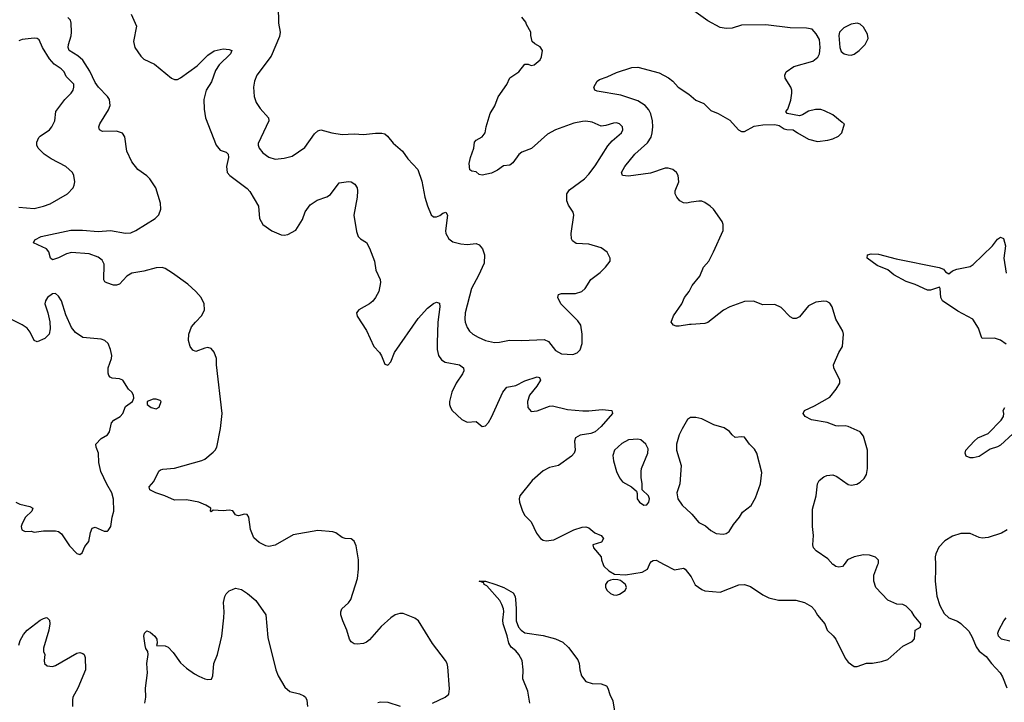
# Model space of a CAD drawing. Header units: inches. Extents: x 1384664 to 1536621, y 460766 to 646467.
# Tile 432 of 488: x 1475595 to 1482055, y 589097 to 593573. Entities that reach past the tile are written whole.
import ezdxf

# ---------------------------------------------------------------- set-up
doc = ezdxf.new("R2010")
doc.units = ezdxf.units.IN
doc.header["$MEASUREMENT"] = 0
for name, color, linetype in [('B4578', 7, 'Continuous'), ('B4579', 7, 'Continuous'), ('B4588', 7, 'Continuous'), ('B4589', 7, 'Continuous')]:
    doc.layers.add(name, color=color, linetype=linetype)

msp = doc.modelspace()

# ---------------------------------------------------------------- linework, layer by layer
at = {"layer": 'B4578', "color": 5}
for points, elevation in [([(1478303.7, 589090), (1478386.6, 589130), (1478409.7, 589150.3), (1478415.2, 589184.8), (1478403.7, 589330), (1478398.4, 589350), (1478389.5, 589370), (1478302.7, 589482.7), (1478211.3, 589630), (1478188, 589648), (1478110, 589679.3), (1478090, 589678.8), (1478059.1, 589670), (1478030, 589651.1), (1477965.7, 589594.3), (1477890, 589505.3), (1477870, 589490.8), (1477850, 589482.3), (1477810, 589477), (1477790, 589479.4), (1477770, 589492.3), (1477759.1, 589510), (1477740.3, 589570), (1477714.3, 589630), (1477702.6, 589670), (1477702, 589690), (1477708.8, 589710), (1477751.4, 589748.6), (1477766.6, 589770), (1477811.8, 589908.2), (1477818.6, 589970), (1477818.2, 590000)], 720), ([(1479423.4, 590000), (1479427, 589990), (1479459.3, 589959.3), (1479497.5, 589937.5), (1479570, 589933), (1479679.5, 589950), (1479713, 589970), (1479726.7, 590000)], 720), ([(1479823.3, 590000), (1479890, 589964.2), (1479950, 589975.8), (1479960.7, 589970), (1479999.4, 589919.4), (1480000, 589918.4)], 720), ([(1478941.6, 589090), (1478928.2, 589170), (1478895.5, 589250), (1478897.5, 589310), (1478891.9, 589370), (1478869, 589410), (1478850, 589433.3), (1478818.5, 589458.5), (1478804, 589484), (1478793.2, 589533.2), (1478767.2, 589610), (1478764.6, 589635.4), (1478771, 589691), (1478769.7, 589710), (1478758.5, 589738.5), (1478744.2, 589764.2), (1478659.6, 589859.6), (1478641.2, 589870), (1478639.3, 589879.3), (1478609.3, 589890.7), (1478652, 589890), (1478718.8, 589870), (1478770.2, 589850.2), (1478833.3, 589813.3), (1478844.9, 589790), (1478847.8, 589770), (1478852.6, 589712.6), (1478851.8, 589630), (1478867.6, 589590), (1478884.4, 589570), (1478910, 589552.7), (1479030, 589534.8), (1479110, 589512.4), (1479158.3, 589490), (1479195.8, 589455.8), (1479255.9, 589375.9), (1479266.5, 589350), (1479270.3, 589310), (1479281.7, 589270), (1479310, 589232.4), (1479350, 589220.2), (1479410, 589218.2), (1479443.8, 589203.8), (1479454.4, 589190), (1479466.6, 589146.6), (1479486.2, 589106.2), (1479506.2, 588986.2)], 680), ([(1476416.1, 589090), (1476422.4, 589130), (1476419.9, 589190), (1476434.3, 589290), (1476429.8, 589350), (1476438.4, 589410), (1476435.3, 589430), (1476422.9, 589450), (1476417.6, 589470), (1476409.7, 589530), (1476412.7, 589550), (1476430, 589564.9), (1476450, 589556.4), (1476482.4, 589530), (1476493.7, 589510), (1476495.9, 589484.1), (1476492, 589470), (1476550, 589467.6), (1476570, 589457), (1476602, 589422), (1476650, 589355.3), (1476690, 589319.5), (1476742.2, 589282.2), (1476770, 589268.2), (1476810, 589250.6), (1476830, 589246), (1476852.3, 589247.7), (1476862.7, 589270), (1476869.6, 589350), (1476891.6, 589410), (1476920.5, 589530), (1476935.1, 589650), (1476936.9, 589690), (1476932, 589750), (1476940.7, 589790), (1476950, 589806.8), (1476970, 589826.8), (1476990, 589836.3), (1477010, 589844), (1477050, 589836.3), (1477090, 589810.4), (1477144.3, 589764.3), (1477210.2, 589670.2), (1477222.5, 589522.5), (1477276.2, 589310), (1477290.9, 589270.9), (1477334.9, 589194.9), (1477367.6, 589167.6), (1477431, 589151), (1477458, 589138), (1477469.1, 589129.1), (1477479.5, 589110), (1477483.6, 589070)], 720), ([(1475590, 589471.3), (1475598.5, 589501.5), (1475619.2, 589540.8), (1475644, 589570), (1475730, 589634.9), (1475750, 589646.7), (1475770, 589652.4), (1475776, 589650), (1475790, 589636), (1475792.8, 589610), (1475786.5, 589570), (1475750.4, 589450.4), (1475750.4, 589430.4), (1475760.7, 589410), (1475755.5, 589370), (1475758, 589350), (1475775.3, 589335.3), (1475810, 589330.3), (1475830, 589337), (1475970, 589418.7), (1475990, 589422.4), (1476010, 589417.1), (1476018, 589410), (1476023.8, 589390), (1476027.2, 589310), (1475977, 589190), (1475944.2, 589130), (1475940.3, 589110), (1475942, 589070)], 720), ([(1477945.1, 589094.9), (1477961, 589099), (1478010, 589096.9), (1478092, 589072)], 720)]:
    msp.add_lwpolyline(points, dxfattribs=dict(at, elevation=elevation))
at = {"layer": 'B4578', "color": 5, "elevation": 720}
msp.add_lwpolyline([(1479490, 589901.6), (1479470, 589897.6), (1479452.2, 589887.8), (1479437.3, 589870), (1479438, 589850), (1479448.2, 589830), (1479470.7, 589810), (1479490, 589801.1), (1479510, 589799.5), (1479530, 589805.7), (1479566.6, 589830), (1479575.1, 589850), (1479569.4, 589870), (1479535.8, 589895.8), (1479520.1, 589900.1)], close=True, dxfattribs=at)
at = {"layer": 'B4579', "color": 5}
for points, elevation in [([(1476326.3, 593610), (1476360.3, 593530), (1476341.8, 593430), (1476350.1, 593390.1), (1476390, 593332.6), (1476410, 593314), (1476480.4, 593280.4), (1476590, 593189.2), (1476610, 593180.2), (1476630, 593181.2), (1476650, 593191.1), (1476758.5, 593270), (1476830, 593340.2), (1476870, 593367.6), (1476930, 593381.7), (1476970, 593378.4), (1476986.8, 593370), (1476977.6, 593350), (1476903.5, 593276.5), (1476880.6, 593239.4), (1476853.7, 593166.3), (1476819.2, 593110), (1476803.2, 593050), (1476805.9, 592985.9), (1476814.6, 592930), (1476883.1, 592750), (1476910, 592718), (1476950, 592704.6), (1476962.8, 592690), (1476964.7, 592670), (1476951.4, 592610), (1476957, 592570), (1476972.7, 592550), (1477086.2, 592466.2), (1477105.7, 592445.7), (1477160.9, 592350), (1477168.2, 592270), (1477190, 592230.3), (1477250, 592189.1), (1477310, 592162.4), (1477330, 592160.2), (1477355, 592165), (1477407.2, 592192.7), (1477450, 592262), (1477468, 592312), (1477501, 592359), (1477546.6, 592390), (1477610, 592411.8), (1477633.6, 592426.4), (1477690, 592503), (1477752.3, 592512.3), (1477770.3, 592510.3), (1477794.6, 592494.6), (1477808.4, 592470), (1477811.3, 592450), (1477809.1, 592410), (1477787.9, 592290), (1477803.7, 592183.7), (1477814.8, 592150), (1477830, 592134.8), (1477870, 592110.7), (1477890, 592074.8), (1477922.3, 591990), (1477932.2, 591930), (1477960.5, 591870), (1477962, 591850), (1477950.2, 591790), (1477929.1, 591750), (1477912.2, 591727.8), (1477890.2, 591709.8), (1477819.1, 591670), (1477805.5, 591650), (1477808.5, 591628.5), (1477870, 591534), (1477918.4, 591430), (1477955.5, 591390), (1477968.6, 591368.6), (1477990, 591314.8), (1478010, 591307.7), (1478030.7, 591329.3), (1478054.7, 591390), (1478210, 591613.8), (1478270, 591680.2), (1478310, 591712.4), (1478330, 591721.1), (1478350, 591714.8), (1478352.2, 591690), (1478338.2, 591590), (1478332.9, 591452.9), (1478334.6, 591410), (1478342.7, 591370), (1478362.7, 591342.7), (1478386.8, 591326.8), (1478480.7, 591310), (1478507, 591290), (1478507.8, 591270), (1478500.2, 591250), (1478458.8, 591190), (1478429.1, 591130), (1478414, 591070), (1478414, 591050), (1478420.3, 591030), (1478432.9, 591010), (1478496.5, 590950), (1478530, 590934), (1478590, 590937.4), (1478630, 590906), (1478650, 590910.3), (1478670, 590932), (1478690, 590967.2), (1478764.5, 591130), (1478790, 591162.3), (1478850, 591174.7), (1478910, 591204.3), (1478990, 591231.8), (1479005.8, 591225.8), (1479012.2, 591210), (1478986.9, 591170), (1478939.3, 591110), (1478927, 591070), (1478929.4, 591029.4), (1478950, 591003.6), (1478990, 591008.3), (1479070, 591038.9), (1479090, 591041.1), (1479190, 591017.2), (1479290, 591007.6), (1479330, 591007.3), (1479417.4, 591017.4), (1479478.8, 591010), (1479484.9, 590990), (1479410, 590905.1), (1479370.3, 590870), (1479341.7, 590858.3), (1479271.1, 590848.9), (1479242, 590830), (1479234.6, 590810), (1479238.6, 590750), (1479232.8, 590730), (1479215.3, 590710), (1479130.4, 590650), (1479070, 590635.7), (1479030, 590613.6), (1478957.2, 590550), (1478875.3, 590450), (1478871.7, 590430), (1478874.3, 590410), (1478893.6, 590350), (1478910, 590321.1), (1478950, 590279), (1478985.4, 590205.5), (1479011.1, 590170), (1479030, 590159.1), (1479050, 590156.3), (1479098.3, 590161.7), (1479230, 590228.2), (1479286, 590246), (1479310, 590248.2), (1479330, 590240.5), (1479367.7, 590207.7), (1479410.4, 590190), (1479424.9, 590170), (1479412.6, 590147.4), (1479354.8, 590130), (1479359.5, 590110), (1479410.3, 590050), (1479412.7, 590030), (1479423.4, 590000)], 720), ([(1477290, 593662), (1477291.8, 593550), (1477303.6, 593490), (1477298.4, 593461.6), (1477245.8, 593334.2), (1477150.5, 593210), (1477135.5, 593170), (1477128.2, 593130), (1477133.4, 593070), (1477145.5, 593030), (1477173, 592990), (1477228.2, 592930), (1477228.4, 592910), (1477159.9, 592760.1), (1477158.4, 592750), (1477166, 592730), (1477190, 592699.3), (1477230, 592670.4), (1477270, 592658.7), (1477330, 592663.7), (1477381.7, 592678.3), (1477466.2, 592733.8), (1477530, 592824.9), (1477550, 592844), (1477570, 592850.5), (1477642, 592830), (1477710, 592819.1), (1477790, 592824.4), (1477850, 592819.5), (1477930, 592828.5), (1477970, 592828.4), (1477990, 592823.8), (1478008.8, 592808.8), (1478044.1, 592764.1), (1478106, 592710), (1478141.1, 592661.1), (1478206, 592590), (1478233.2, 592513.2), (1478253.4, 592410), (1478270, 592352), (1478294, 592294), (1478310, 592281), (1478330, 592280.7), (1478352.1, 592287.9), (1478370, 592304.7), (1478391.6, 592311.6), (1478401, 592290), (1478388.3, 592188.3), (1478390.7, 592170), (1478410, 592136), (1478435.9, 592115.9), (1478490, 592102), (1478530, 592099.1), (1478590, 592104.9), (1478610, 592096.3), (1478630.2, 592070.2), (1478645.3, 592030), (1478643, 591977), (1478605.1, 591894.9), (1478558.5, 591810), (1478517.8, 591650), (1478514.6, 591610), (1478518, 591590), (1478530, 591554.8), (1478545.5, 591530), (1478567.7, 591510), (1478602, 591490), (1478651.7, 591468.3), (1478710, 591455.5), (1478742.5, 591457.5), (1478807.7, 591472.3), (1478890, 591468.8), (1479035, 591475), (1479063.5, 591463.5), (1479110, 591403.1), (1479150, 591381.3), (1479223.2, 591376.8), (1479252.3, 591387.7), (1479271.6, 591408.4), (1479284.2, 591450), (1479284.7, 591510), (1479275.4, 591570), (1479257.7, 591597.7), (1479146.3, 591710), (1479124.5, 591750), (1479129.2, 591770), (1479150, 591777.6), (1479241.7, 591778.3), (1479282.7, 591790), (1479304.5, 591810), (1479342.7, 591870), (1479404.1, 591915.9), (1479439, 591950), (1479469, 591990), (1479469, 592010), (1479449.1, 592049.1), (1479410, 592077.2), (1479330, 592100.5), (1479244.8, 592104.8), (1479222, 592122), (1479216.2, 592136.2), (1479213.6, 592170), (1479231.5, 592290), (1479225.6, 592310), (1479196.4, 592356.4), (1479184.8, 592384.8), (1479185.1, 592430), (1479202.7, 592457.3), (1479300.5, 592530), (1479330, 592560.3), (1479370, 592614), (1479453.3, 592746.7), (1479481.4, 592778.6), (1479542.9, 592830), (1479552.8, 592850), (1479549.4, 592870), (1479530, 592889.4), (1479510, 592895.6), (1479490, 592895.1), (1479440.3, 592879.7), (1479410, 592875.4), (1479350, 592899.8), (1479310, 592907), (1479286.3, 592906.3), (1479230, 592893.3), (1479110.5, 592850), (1479058.8, 592821.2), (1478952.4, 592727.6), (1478890, 592703.6), (1478870.3, 592689.7), (1478830, 592634.5), (1478810, 592619.3), (1478770, 592615.1), (1478730, 592586.6), (1478690, 592566), (1478630, 592554), (1478610, 592558), (1478590, 592575.3), (1478560.4, 592580.4), (1478547.3, 592587.3), (1478544, 592630), (1478552.7, 592670), (1478575.3, 592730), (1478578, 592770), (1478590, 592782), (1478630, 592804.7), (1478649, 592830), (1478655.1, 592870), (1478682.5, 592957.5), (1478711.9, 593008.1), (1478733.8, 593066.2), (1478791.3, 593148.7), (1478810, 593191), (1478869.5, 593230.5), (1478910, 593282), (1478930, 593282), (1478950, 593272), (1478970, 593276), (1479008.7, 593310), (1479019, 593330), (1479024, 593370), (1479010, 593395.3), (1478974.6, 593414.6), (1478958, 593430), (1478948, 593470), (1478948, 593490), (1478920.4, 593540.4), (1478916.4, 593556.4), (1478888.4, 593588.4)], 740), ([(1477818.2, 590000), (1477817.9, 590030), (1477803.3, 590123.3), (1477790, 590153.6), (1477770, 590167.8), (1477730, 590169.7), (1477710, 590178), (1477670, 590207.1), (1477650, 590215.2), (1477550, 590223.4), (1477390, 590194.7), (1477270, 590127), (1477230, 590118.4), (1477210, 590122.9), (1477165.2, 590145.2), (1477130, 590174.5), (1477110, 590229), (1477098.9, 590310), (1477087.9, 590327.9), (1477070, 590331.1), (1477030, 590319.7), (1477021.4, 590321.5), (1477010, 590326.6), (1476992.4, 590352.4), (1476970, 590357.3), (1476930, 590351.1), (1476863.6, 590356.4), (1476850, 590346), (1476846, 590350), (1476848.7, 590370), (1476815.3, 590390), (1476770, 590408.3), (1476690, 590423.7), (1476610, 590421.5), (1476547.3, 590450), (1476487.3, 590470), (1476449.6, 590490), (1476444.5, 590510), (1476475.9, 590544.1), (1476507.6, 590612.4), (1476518.6, 590621.4), (1476533.9, 590626.1), (1476610, 590631.6), (1476790, 590681.5), (1476810, 590690.2), (1476863.3, 590736.7), (1476876.9, 590750), (1476887.4, 590770), (1476912.4, 590892.4), (1476923.5, 590990), (1476885.4, 591310), (1476887, 591350), (1476870, 591392.3), (1476850, 591415.8), (1476830, 591422.6), (1476810, 591419.8), (1476750, 591396.3), (1476730, 591405.6), (1476714, 591430), (1476702.7, 591470), (1476705.6, 591510), (1476722.4, 591557.6), (1476747.4, 591590), (1476790, 591632.7), (1476806.6, 591670), (1476804.4, 591710), (1476786.2, 591750), (1476750, 591791.3), (1476698.7, 591838.7), (1476598.4, 591910), (1476550, 591941.1), (1476530, 591948.5), (1476490, 591946.3), (1476410, 591924.8), (1476330, 591911.6), (1476297.4, 591890), (1476250, 591837.4), (1476230, 591831.1), (1476210, 591832.4), (1476166.7, 591846.7), (1476154.1, 591854.1), (1476146, 591866), (1476149.8, 591970), (1476136.1, 591996), (1476110, 592015.4), (1476050, 592036.5), (1475933.8, 592046.1), (1475902.5, 592037.5), (1475850, 592011.1), (1475810, 591997), (1475797, 592010), (1475787, 592050), (1475770, 592069.4), (1475685.2, 592110), (1475694, 592130), (1475735.3, 592150), (1475930, 592191.7), (1476007.4, 592192.6), (1476110, 592183.8), (1476190, 592190.2), (1476288.1, 592171.9), (1476324, 592176), (1476357.4, 592190), (1476484.7, 592270), (1476507.2, 592292.8), (1476520.4, 592330), (1476518.8, 592370), (1476487.8, 592470), (1476448.5, 592530), (1476430, 592549.7), (1476370, 592589.7), (1476330, 592641.6), (1476298, 592710), (1476284.6, 592804.6), (1476270, 592829.5), (1476230, 592841.4), (1476138.9, 592838.9), (1476119.3, 592850), (1476114.5, 592870), (1476120.7, 592890), (1476177.4, 592982.6), (1476188.2, 593010), (1476183.5, 593050), (1476170.8, 593070), (1476111.3, 593130), (1476090, 593160.7), (1476054.8, 593234.8), (1476008.2, 593308.2), (1475976.1, 593336.1), (1475919.7, 593370), (1475913.3, 593390), (1475914.8, 593410), (1475933.1, 593466.9), (1475935.7, 593490), (1475933.6, 593550), (1475927.9, 593570), (1475910, 593587.9)], 720), ([(1475590, 592343.5), (1475690, 592335.5), (1475750.5, 592349.5), (1475794.1, 592365.9), (1475909.2, 592430), (1475945.2, 592470), (1475952.1, 592487.9), (1475956, 592510), (1475949.4, 592550), (1475940.9, 592570), (1475898.4, 592610), (1475800.5, 592660.5), (1475755.3, 592690), (1475715.6, 592730), (1475707.1, 592750), (1475707.1, 592770), (1475720.6, 592799.4), (1475729.9, 592810.1), (1475789.9, 592850.1), (1475806.2, 592870), (1475824.5, 592910), (1475831.2, 592970), (1475890, 593050.4), (1475933.6, 593090), (1475946, 593110), (1475951.1, 593130), (1475949.6, 593150), (1475900.6, 593200.6), (1475886.3, 593230), (1475866.3, 593250), (1475820.6, 593280.6), (1475790, 593316.5), (1475743.5, 593390), (1475721.7, 593441.7), (1475710, 593449.6), (1475690, 593452), (1475610, 593443.5), (1475590, 593434.3)], 740), ([(1480000, 592375.2), (1479970, 592370.7), (1479950, 592372.9), (1479925.8, 592385.8), (1479905.4, 592410), (1479896.4, 592430), (1479895.1, 592450), (1479918.5, 592510), (1479916, 592550), (1479904.7, 592570), (1479879.5, 592590), (1479850, 592599.8), (1479830, 592599.8), (1479733.4, 592566.6), (1479590, 592547.6), (1479549.5, 592550), (1479544.2, 592570), (1479565.4, 592610), (1479629.8, 592690), (1479714.3, 592765.7), (1479737.4, 592802.6), (1479745.4, 592830), (1479749.1, 592870), (1479745.7, 592910), (1479735, 592955), (1479721.8, 592981.8), (1479698.4, 593010), (1479650, 593041.3), (1479538, 593078), (1479384.4, 593104.4), (1479368.7, 593110), (1479361.2, 593130), (1479383.7, 593170), (1479399.7, 593180.3), (1479450, 593198.3), (1479510, 593227.4), (1479610, 593259.5), (1479650, 593262.6), (1479790, 593223.8), (1479851.4, 593191.4), (1479880.3, 593170), (1479916, 593130), (1479985.2, 593085.2), (1480000, 593071.7)], 720), ([(1480000, 591574.3), (1479990, 591573.6), (1479922.5, 591562.5), (1479902.9, 591562.9), (1479884, 591570), (1479869.4, 591590), (1479885.1, 591630), (1479938.7, 591710), (1479956.9, 591750), (1479987.2, 591790), (1480000, 591817.2)], 720), ([(1475570, 590408.2), (1475595.8, 590395.8), (1475661.1, 590381.1), (1475681, 590370), (1475674.8, 590350), (1475633.4, 590310), (1475610.8, 590270), (1475604, 590250), (1475607.9, 590227.9), (1475630, 590216), (1475670, 590218), (1475690, 590212), (1475750, 590220.7), (1475830, 590220.5), (1475850, 590216.4), (1475870, 590200.4), (1475921.9, 590121.9), (1475970, 590072.3), (1475990, 590066.7), (1476004.1, 590075.9), (1476022.6, 590117.4), (1476049.3, 590150), (1476059.7, 590210), (1476070, 590238.8), (1476090, 590245.5), (1476150, 590219.1), (1476170, 590218.8), (1476175.9, 590224.1), (1476192.3, 590250), (1476200.7, 590310), (1476211.6, 590350), (1476211.4, 590428.6), (1476198.9, 590470), (1476165.9, 590525.9), (1476128, 590610), (1476113.1, 590670), (1476111, 590731), (1476095.6, 590770), (1476094, 590790), (1476130, 590826.7), (1476171.8, 590850), (1476183.6, 590870), (1476196.2, 590930), (1476212.7, 590947.3), (1476255.1, 590970), (1476272.3, 590990), (1476290, 591036), (1476334, 591070), (1476343.7, 591090), (1476340.7, 591110), (1476330, 591129.2), (1476309.8, 591149.8), (1476271.3, 591210), (1476250, 591218), (1476201.1, 591221.1), (1476188.2, 591228.2), (1476180.3, 591240.3), (1476175.3, 591255.3), (1476175.4, 591290), (1476196.5, 591350), (1476199, 591370), (1476191.6, 591410), (1476174.8, 591450), (1476152.8, 591470), (1476130, 591477.3), (1476010, 591488.3), (1475960.7, 591520.7), (1475934.9, 591554.9), (1475897.6, 591637.6), (1475869.5, 591730), (1475850, 591759), (1475830, 591777.2), (1475810, 591774.5), (1475778, 591750), (1475764.2, 591730), (1475760.3, 591710), (1475780.3, 591650), (1475791.8, 591591.8), (1475793.7, 591546.3), (1475788.4, 591511.6), (1475758.9, 591481.1), (1475710, 591460.7), (1475690, 591469.3), (1475663.8, 591523.8), (1475643.5, 591550), (1475612, 591572), (1475544.4, 591604.4)], 740), ([(1480000, 590963.9), (1479996.3, 590963.7), (1479976, 590950), (1479941, 590890), (1479921, 590850), (1479904, 590790), (1479904, 590750), (1479935.5, 590650), (1479926.4, 590530), (1479906.8, 590470), (1479913, 590430), (1479941.3, 590390), (1480000, 590335)], 740), ([(1479726.7, 590000), (1479730, 590007.3), (1479740.8, 590019.2), (1479750, 590026.7), (1479770, 590028.7), (1479823.3, 590000)], 720)]:
    msp.add_lwpolyline(points, dxfattribs=dict(at, elevation=elevation))
at = {"layer": 'B4579', "color": 5, "elevation": 740}
for points in [[(1476490, 591085.2), (1476470, 591085.2), (1476432, 591070), (1476431.3, 591050), (1476458, 591030), (1476490, 591020.7), (1476510, 591032), (1476524, 591070), (1476516.6, 591076.6)], [(1479650, 590822.9), (1479590, 590818), (1479545.3, 590794.7), (1479496.4, 590750), (1479485.4, 590714.6), (1479490, 590681), (1479509.4, 590609.4), (1479530, 590568), (1479550, 590541.6), (1479608.5, 590508.5), (1479641, 590481), (1479646.4, 590466.4), (1479646.4, 590430), (1479660.5, 590410), (1479690, 590388.4), (1479710, 590390.8), (1479722, 590410), (1479726.6, 590430), (1479721.2, 590450), (1479679, 590490), (1479679.5, 590530), (1479671.6, 590571.6), (1479671.5, 590610), (1479674.7, 590630), (1479716.2, 590730), (1479718, 590758), (1479703.7, 590790), (1479670, 590818)]]:
    msp.add_lwpolyline(points, close=True, dxfattribs=at)
at = {"layer": 'B4588', "color": 5, "elevation": 720}
for points in [[(1480000, 589918.4), (1480027.1, 589867.1), (1480070, 589836.4), (1480090, 589828.5), (1480190, 589819.1), (1480312.5, 589867.5), (1480350, 589869), (1480390, 589854.9), (1480470, 589801.3), (1480510, 589782), (1480574.2, 589765.9), (1480686.6, 589766.6), (1480744.7, 589750), (1480790, 589724), (1480810, 589702.8), (1480830, 589667.3), (1480876.3, 589610), (1480893.4, 589570), (1480932.8, 589532.7), (1480948.4, 589510), (1481010, 589386.8), (1481030, 589360.7), (1481070, 589330.7), (1481090, 589330.6), (1481150, 589353.4), (1481190, 589354), (1481250, 589364), (1481290, 589377.3), (1481390, 589464), (1481450, 589494.8), (1481466.6, 589513.4), (1481469.4, 589570.6), (1481506, 589590), (1481508, 589610), (1481462.7, 589662.7), (1481447.6, 589690), (1481410, 589727.3), (1481390, 589738), (1481350, 589739), (1481290, 589767), (1481212.7, 589850), (1481199.3, 589890), (1481199.3, 589930), (1481225.5, 590000)], [(1481003.7, 590000), (1480993.4, 589986.6), (1480970, 589983.7), (1480950, 589987), (1480931.2, 590000)], [(1481603, 590000), (1481604.2, 589970), (1481600.7, 589890), (1481612.6, 589792.6), (1481631.7, 589731.7), (1481659.3, 589679.3), (1481690.4, 589650.4), (1481748.5, 589628.5), (1481770, 589613.4), (1481822, 589562), (1481844.4, 589524.4), (1481870, 589461), (1481890, 589430.8), (1481936.3, 589396.3), (1481970, 589351.3), (1482026.8, 589290), (1482043.4, 589263.4), (1482072.3, 589192.3)], [(1482090, 589496.3), (1482035.3, 589510), (1482016, 589530), (1482012.3, 589550), (1482019.5, 589570), (1482051.1, 589630), (1482067.8, 589650)]]:
    msp.add_lwpolyline(points, dxfattribs=at)
at = {"layer": 'B4589', "color": 5}
for points, elevation in [([(1480000, 593071.7), (1480030, 593044.6), (1480083, 593023), (1480130, 592977.6), (1480178, 592958), (1480254.3, 592914.3), (1480310, 592850.4), (1480330, 592839.3), (1480350, 592840.5), (1480414.4, 592874.4), (1480470, 592884), (1480550, 592886), (1480578, 592878), (1480610, 592858), (1480627.3, 592852.7), (1480670, 592851.3), (1480698, 592830), (1480771, 592790), (1480830, 592773.4), (1480898, 592782), (1480929.3, 592790.7), (1480968, 592810), (1480988.9, 592831.1), (1481006, 592890), (1480990, 592898), (1480929.5, 592949.5), (1480875.3, 592975.3), (1480850, 592984.5), (1480815.2, 592984.8), (1480770, 592972.7), (1480730, 592948.7), (1480710, 592942), (1480630, 592958), (1480622, 592970), (1480633.6, 592986.4), (1480654.8, 593045.2), (1480660.7, 593090), (1480660.7, 593110), (1480653.6, 593130), (1480617.2, 593190), (1480614, 593210), (1480624, 593230), (1480674.2, 593265.8), (1480798.2, 593301.8), (1480832.2, 593327.7), (1480842.4, 593350), (1480846.3, 593390), (1480842, 593442), (1480820.9, 593480.9), (1480794, 593510), (1480756.2, 593516.2), (1480650, 593520.5), (1480490, 593538.9), (1480330, 593536.3), (1480270, 593516.3), (1480230, 593515.4), (1480190, 593521.5), (1480110, 593565.3), (1480002.7, 593642.7)], 720), ([(1480000, 591817.2), (1480006, 591830), (1480056.2, 591890), (1480081.4, 591950), (1480115.6, 591990), (1480147.8, 592050), (1480209.6, 592190), (1480209.6, 592230), (1480203, 592250), (1480146.3, 592330), (1480126, 592350), (1480090, 592374.2), (1480070, 592382.3), (1480050, 592382.7), (1480000, 592375.2)], 720), ([(1482066, 591446), (1482030, 591470.6), (1481990, 591483.4), (1481910, 591482.9), (1481904.2, 591490), (1481886, 591550), (1481848, 591608), (1481750, 591660.7), (1481649.8, 591730), (1481638, 591750), (1481635, 591810), (1481630, 591818.7), (1481570, 591799), (1481550, 591799.8), (1481470, 591835.4), (1481410, 591855.6), (1481330, 591899.5), (1481290, 591932), (1481220.1, 591960.1), (1481154, 592010), (1481158, 592030), (1481182, 592038), (1481230, 592036.2), (1481345, 592005), (1481627.8, 591947.8), (1481656.5, 591936.5), (1481670, 591918.8), (1481690, 591906), (1481714.6, 591925.4), (1481742.9, 591937.1), (1481830, 591954.9), (1481850, 591966.5), (1481976.3, 592090), (1482010, 592133), (1482030, 592146.8), (1482050, 592138), (1482063.1, 592090), (1482051.8, 592008.2), (1482067.5, 591910)], 680), ([(1480931.2, 590000), (1480930, 590000.9), (1480896.3, 590036.3), (1480819.5, 590090), (1480802.4, 590110), (1480798, 590130), (1480802.9, 590190), (1480796.2, 590250), (1480796.6, 590363.4), (1480819.7, 590450), (1480829.6, 590530), (1480840.9, 590550), (1480870, 590574.9), (1480890, 590583), (1480930, 590588), (1480957, 590577), (1481030, 590523.8), (1481050, 590520.4), (1481088, 590528), (1481110, 590539.3), (1481136.3, 590563.7), (1481151.2, 590590), (1481158, 590630), (1481156.9, 590750), (1481130, 590842), (1481110, 590869.2), (1481030, 590905.1), (1481010, 590909.6), (1480970, 590906.6), (1480950, 590909.7), (1480891.6, 590931.6), (1480789.8, 590949.8), (1480749.3, 590970), (1480735.1, 590990), (1480744.5, 591010), (1480810, 591040.5), (1480910, 591097.8), (1480952.7, 591150), (1480974.7, 591190), (1480975.6, 591210), (1480936.2, 591290), (1480935.1, 591310), (1480969.4, 591390), (1480992.7, 591430), (1480999.5, 591510), (1480995.1, 591530), (1480949.6, 591610), (1480926, 591690), (1480910, 591713.6), (1480890, 591724.2), (1480870, 591728), (1480818.6, 591721.5), (1480770, 591696.9), (1480710, 591625.1), (1480690, 591613.3), (1480670, 591613.6), (1480650, 591625.1), (1480590, 591684.7), (1480550, 591706), (1480470, 591703.9), (1480410, 591726), (1480350, 591725.7), (1480253.4, 591690), (1480212.8, 591667.2), (1480110, 591586.6), (1480090, 591580.5), (1480000, 591574.3)], 720), ([(1482110, 590856.5), (1482030, 590782.6), (1482010, 590771.5), (1481963, 590757), (1481890, 590709.2), (1481850, 590699.8), (1481830, 590699.7), (1481803.7, 590710), (1481797, 590730), (1481802.9, 590750), (1481857, 590810), (1481880.7, 590830), (1481950, 590860.2), (1482033.8, 590946.2), (1482049.3, 590970), (1482052.1, 590990), (1482048.1, 591010), (1482058, 591030)], 680), ([(1480000, 590335), (1480005.3, 590330), (1480050, 590276.4), (1480093.7, 590253.7), (1480130, 590224), (1480164.4, 590204.4), (1480210, 590199.1), (1480230, 590203), (1480250, 590216.3), (1480277.8, 590262.2), (1480317, 590310), (1480337.1, 590342.9), (1480393, 590387), (1480423.3, 590436.7), (1480454.7, 590530), (1480463.5, 590603.5), (1480431.6, 590730), (1480415.8, 590755.8), (1480382, 590790), (1480350, 590835.1), (1480330, 590838.4), (1480290, 590834), (1480270, 590849.6), (1480251.8, 590871.8), (1480215.8, 590895.8), (1480150, 590915.8), (1480070, 590954.7), (1480030, 590965.1), (1480000, 590963.9)], 740), ([(1482072.7, 590227.3), (1482035.3, 590204.7), (1481950, 590177.8), (1481910, 590173.2), (1481890, 590176.8), (1481830, 590202.5), (1481770, 590203.8), (1481714.4, 590185.6), (1481663.8, 590156.2), (1481625.6, 590114.4), (1481604.7, 590070), (1481601, 590050), (1481603, 590000)], 720), ([(1481225.5, 590000), (1481228.9, 590008.9), (1481229.1, 590029.1), (1481210, 590049), (1481170, 590062), (1481130, 590062.9), (1481070, 590051.3), (1481026.8, 590030), (1481003.7, 590000)], 720)]:
    msp.add_lwpolyline(points, dxfattribs=dict(at, elevation=elevation))
at = {"layer": 'B4589', "color": 5, "elevation": 720}
msp.add_lwpolyline([(1481090, 593549.7), (1481050, 593543), (1481001.3, 593518.7), (1480972.7, 593490), (1480968.2, 593470), (1480976.4, 593390), (1480984.8, 593364.8), (1481004, 593350), (1481030, 593341.7), (1481050, 593340.9), (1481070, 593346.5), (1481102, 593370), (1481142, 593410), (1481161.1, 593450), (1481157, 593477), (1481130, 593523.6), (1481110, 593543)], close=True, dxfattribs=at)

doc.saveas('drawing.dxf')
